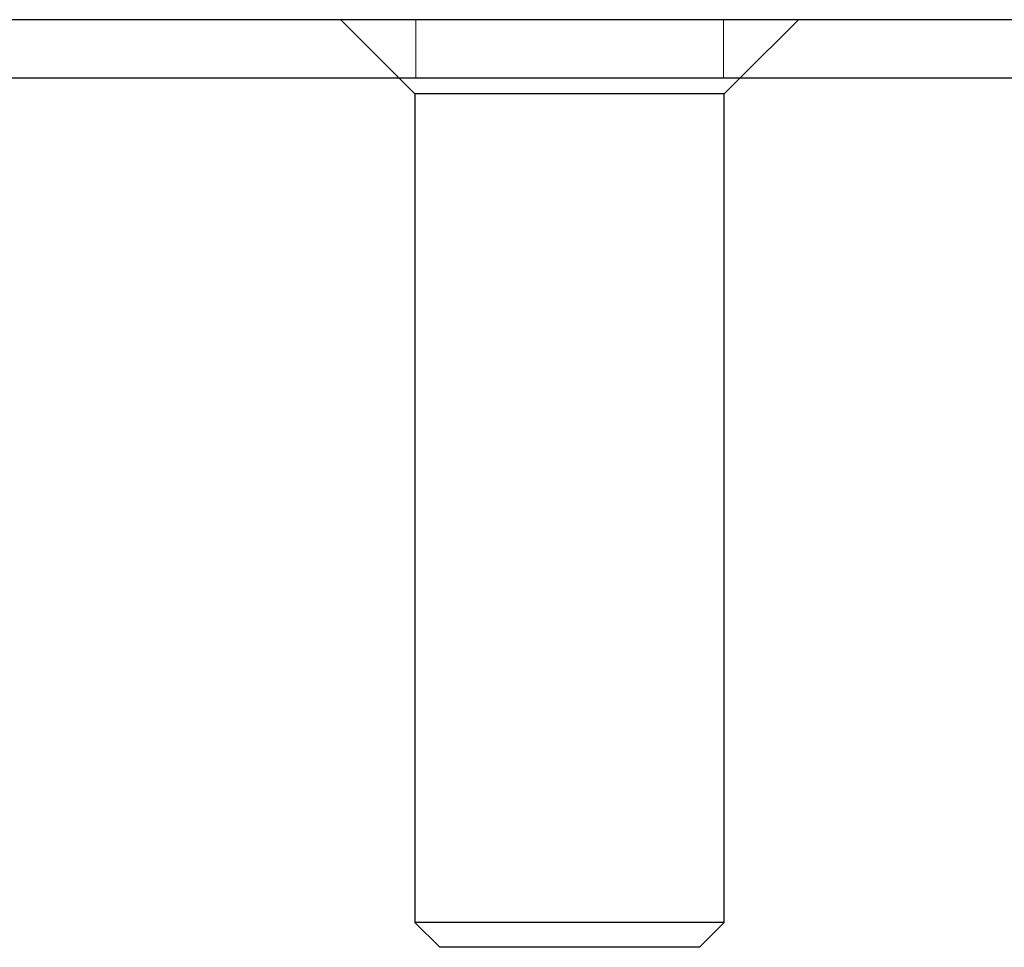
# Model space of a CAD drawing. Header units: inches. Extents: x 1907 to 2452, y -210 to -54.
# Tile 585 of 656: x 1947.357 to 1948.153, y -84.787 to -84.037. Entities that reach past the tile are written whole.
import ezdxf

# ---------------------------------------------------------------- set-up
doc = ezdxf.new("R2010")
doc.units = ezdxf.units.IN
doc.header["$LTSCALE"] = 0.5
doc.header["$MEASUREMENT"] = 0
doc.linetypes.add('HIDDEN', pattern=[0.225, 0.15, -0.075])
doc.layers.add('APP-M-S', color=30, linetype='Continuous')

msp = doc.modelspace()

# ---------------------------------------------------------------- linework, layer by layer
at = {"layer": 'APP-M-S', "linetype": 'Continuous', "lineweight": 25}
for p, q in [((1964.86806, -84.0372), (1943.60822, -84.0372)), ((1964.86806, -84.08444), (1943.60822, -84.08444)), ((1947.66338, -84.08444), (1947.67613, -84.0972)), ((1947.92613, -84.0972), (1947.93889, -84.08444)), ((1947.67613, -84.0972), (1947.67613, -84.7672)), ((1947.80113, -84.0972), (1947.67613, -84.0972)), ((1947.92613, -84.0972), (1947.80113, -84.0972)), ((1947.92613, -84.7672), (1947.92613, -84.0972)), ((1947.67613, -84.7672), (1947.69613, -84.7872)), ((1947.80113, -84.7672), (1947.67613, -84.7672)), ((1947.92613, -84.7672), (1947.80113, -84.7672)), ((1947.90613, -84.7872), (1947.92613, -84.7672)), ((1947.90613, -84.7872), (1947.69613, -84.7872))]:
    msp.add_line(p, q, dxfattribs=at)
at = {"layer": 'APP-M-S', "linetype": 'HIDDEN', "lineweight": 18}
for p, q in [((1947.61613, -84.0372), (1947.66338, -84.08444)), ((1947.67672, -84.0372), (1947.67672, -84.08444)), ((1947.92554, -84.08444), (1947.92554, -84.0372)), ((1947.93889, -84.08444), (1947.98613, -84.0372))]:
    msp.add_line(p, q, dxfattribs=at)

doc.saveas('drawing.dxf')
